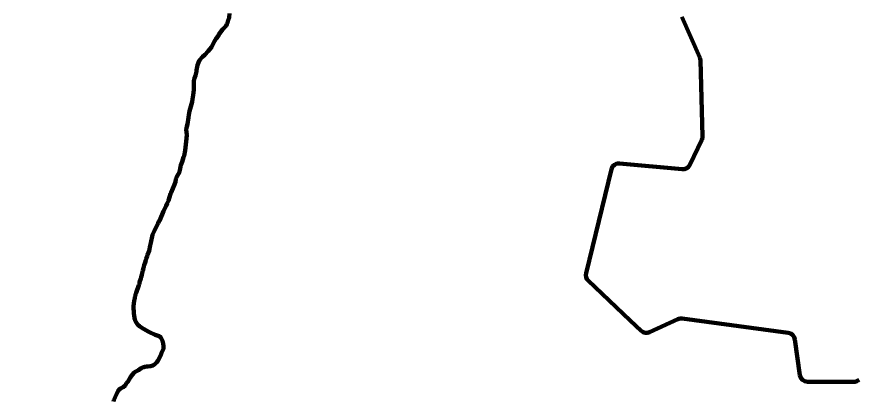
# Model space of a CAD drawing. Extents: x -1643653 to 4543381, y 1624270 to 13878484.
# Drawn here: x 644975 to 655931, y 8955000 to 8959987 of the extents above; entities that cross this region are included whole.
import ezdxf

# ---------------------------------------------------------------- set-up
doc = ezdxf.new("R2010")
doc.units = 0
doc.header["$LTSCALE"] = 200
for name, color, linetype, lineweight in [('24', 7, 'Continuous', 25), ('26', 7, 'Continuous', 106), ('28', 7, 'Continuous', 53), ('60', 7, 'Continuous', 13), ('61', 7, 'Continuous', 90), ('9', 7, 'Continuous', 90)]:
    doc.layers.add(name, color=color, linetype=linetype, lineweight=lineweight)

msp = doc.modelspace()

# ---------------------------------------------------------------- linework, layer by layer
at = {"layer": '24', "lineweight": 53}
for points in [[(647740.2, 8960032), (647736.1, 8959980.6), (647731.8, 8959962.6), (647725, 8959943.9), (647716.7, 8959911.2), (647708.7, 8959892.6), (647696.4, 8959871.2), (647672.6, 8959842), (647653.3, 8959825.7), (647636.4, 8959806.1), (647604.7, 8959757.9), (647594, 8959736.3), (647570, 8959703.3), (647547.8, 8959670.1), (647506.1, 8959591.7), (647464.3, 8959538.3), (647419.4, 8959492.2), (647388.5, 8959466.3), (647353, 8959421.6), (647336.2, 8959394.4), (647325.8, 8959358.5), (647311.8, 8959293.5), (647311.1, 8959273.8), (647298.8, 8959224.9), (647287.2, 8959190.6), (647279.5, 8959155.6), (647275.4, 8959122.1), (647277.5, 8959069.1), (647277.3, 8959036.4), (647271.1, 8959002.1), (647267.7, 8958967.1), (647258.4, 8958917.2), (647255, 8958883), (647222.6, 8958760.6), (647213.1, 8958710), (647209.8, 8958675.8), (647197.2, 8958591.6), (647186.1, 8958559), (647181, 8958538.7), (647179, 8958522.3), (647180.3, 8958485.5), (647185.2, 8958453), (647182.2, 8958403.1), (647164.1, 8958249.7), (647150.1, 8958180.3), (647142.6, 8958162.4), (647125.2, 8958100), (647110, 8958058), (647106, 8958041.7), (647101.7, 8958008.2), (647087.2, 8957958.4), (647087.2, 8957958.4), (647058.3, 8957911.3), (647050.3, 8957890.4)], [(647050.3, 8957890.4), (647042.3, 8957873.9), (647037.4, 8957839), (647027, 8957805.4), (647004.7, 8957754), (646983.9, 8957699.7), (646975.5, 8957682.5), (646947.2, 8957596.2), (646930.5, 8957560.2), (646917.2, 8957527.6), (646883.4, 8957459.8), (646834.7, 8957341.3), (646821.9, 8957322.3), (646811.7, 8957303.4), (646805, 8957286.3), (646794.6, 8957269.1), (646788.3, 8957250.5), (646761.3, 8957200.6), (646741.4, 8957150.7), (646718.5, 8957047.1), (646708.9, 8957012.8), (646694.7, 8956943.6), (646676.5, 8956892.1), (646668.9, 8956874.2), (646659.3, 8956840.7), (646652.1, 8956823.5), (646643.1, 8956791.8), (646631, 8956756.6), (646628.2, 8956737.9), (646621.6, 8956719.2), (646614.4, 8956686.5), (646604.2, 8956653.8), (646599, 8956628.9), (646591.2, 8956601.5), (646589.5, 8956582.9), (646570.9, 8956533), (646569.3, 8956515.1), (646564.1, 8956498), (646526.6, 8956395.2), (646519.6, 8956378.7), (646516.8, 8956360.9), (646510.7, 8956343.7), (646508.2, 8956325.8), (646499.8, 8956291.5), (646491.5, 8956224.6), (646492.3, 8956206.6), (646491.5, 8956189.5), (646496.4, 8956156.8), (646498.8, 8956121.7), (646501.9, 8956103.8), (646505.7, 8956067), (646508.5, 8956052.4), (646513.3, 8956036.8), (646521.8, 8956017.5), (646548.8, 8955980.1), (646568.7, 8955962.5), (646602, 8955939.3), (646683.3, 8955895.3), (646701.8, 8955882.5), (646774.8, 8955850.8), (646825.4, 8955832.7), (646845.1, 8955821.4), (646854, 8955806.5), (646869, 8955770.3), (646874.6, 8955752.5), (646877, 8955735.4), (646884.3, 8955700.5), (646884.3, 8955692.1), (646882.2, 8955683.1), (646880.9, 8955666.8), (646866.5, 8955633.3), (646856.7, 8955615.4), (646850.8, 8955597.5), (646827.8, 8955543.3), (646808.2, 8955512.9), (646795.4, 8955495.8), (646766.7, 8955465.7), (646744.7, 8955453.1), (646715.6, 8955442.4), (646679.8, 8955437.7), (646662.7, 8955437.5), (646639.6, 8955435.3), (646628.3, 8955430.2), (646611.3, 8955425.7), (646593.9, 8955416.4), (646557.7, 8955391.6), (646512.4, 8955367.2), (646503.3, 8955360.9), (646478.3, 8955335.1), (646454.6, 8955300.2), (646419.3, 8955239.2), (646409, 8955231.8), (646403, 8955219.6), (646385.1, 8955192.5), (646359.3, 8955170.4), (646322, 8955149.8), (646306.6, 8955137), (646292.4, 8955120.1), (646271, 8955076.2), (646271, 8955076.2), (646238.6, 8955000.6)], [(646238.6, 8955000.6), (646233.1, 8954981.3)]]:
    msp.add_lwpolyline(points, dxfattribs=at)
at = {"layer": '26'}
msp.add_spline([(645710.9, 8949471.4), (644721.9, 8950215.5), (643631.5, 8951123.7), (642665.6, 8952010.9), (642072.6, 8952588.9), (640582.3, 8953977.6), (638005.5, 8955508.7), (636255.8, 8956201.4), (634307.9, 8956672.6), (632583.3, 8956799.8), (628516.3, 8956628.1), (626161.4, 8955993.9), (623953.8, 8955209.7), (622371.6, 8954682.1), (620725.9, 8954192.9), (619183.7, 8953970.3), (617209.7, 8953965.7), (615658.4, 8954379), (614681.6, 8955057.1), (613704.6, 8955684.2), (612906.2, 8956374.2), (612068.3, 8956835.4), (609416.9, 8956401.3), (608625.2, 8956035.7), (607870.9, 8955517.4), (607396.1, 8954883.6), (607164, 8954388.6), (606950.6, 8954069.9)], degree=3, dxfattribs=at)
at = {"layer": '28'}
msp.add_spline([(618257.6, 8953925.9), (619183.7, 8953970.3), (620725.9, 8954192.9), (622371.6, 8954682.1), (623953.8, 8955209.7), (626795.7, 8956205.5), (628223, 8956576.8), (631243.2, 8956803.3), (633721.3, 8956728), (636313.6, 8956183.1), (638079.6, 8955470.7), (639993.2, 8954394), (641326.9, 8953340.4), (642237.8, 8952425.4), (643343.9, 8951370.7), (644721.9, 8950215.5), (645793.1, 8949290.9)], degree=3, dxfattribs=at)
at = {"layer": '60', "lineweight": 25}
msp.add_spline([(814781, 9009175.5), (814787.2, 9009173.4), (814796.9, 9009173.4), (814799.4, 9009172.4), (814805.1, 9009174.5), (814805.6, 9009176.5), (814811.7, 9009179.5), (814811.7, 9009179.5), (814801.5, 9009181), (814790.7, 9009181.5), (814784.1, 9009183.1), (814777.4, 9009185.1), (814778.4, 9009175.5)], degree=3, dxfattribs=at)
at = {"layer": '61'}
for p, q in [((653624.4, 8959987), (653857.2, 8959459.3)), ((653624.4, 8959987), (653857.2, 8959459.3)), ((653865.9, 8959421), (653894.5, 8958433.7)), ((653865.9, 8959421), (653894.5, 8958433.7)), ((653884.9, 8958388), (653730.2, 8958061.2)), ((653884.9, 8958388), (653730.2, 8958061.2)), ((652709.3, 8958005.2), (652378.7, 8956651.8)), ((652709.3, 8958005.2), (652378.7, 8956651.8)), ((653630.5, 8958004.4), (652815.8, 8958081)), ((653630.5, 8958004.4), (652815.8, 8958081)), ((652407, 8956555.5), (652954.6, 8956036.8)), ((652407, 8956555.5), (652954.6, 8956036.8)), ((652954.6, 8956036.8), (653095.7, 8955903.2)), ((652954.6, 8956036.8), (653095.7, 8955903.2)), ((653205.8, 8955884.7), (653574.5, 8956052.4)), ((653205.8, 8955884.7), (653574.5, 8956052.4)), ((653629.2, 8956060.5), (655010.1, 8955875.3)), ((653629.2, 8956060.5), (655010.1, 8955875.3)), ((655095.8, 8955789.9), (655160.5, 8955324.9)), ((655095.8, 8955789.9), (655160.5, 8955324.9)), ((655259.5, 8955238.7), (655862, 8955238.7)), ((655259.5, 8955238.7), (655862, 8955238.7))]:
    msp.add_line(p, q, dxfattribs=at)
for centre, radius, start, end in [((653763.7, 8959418), 102.2, 1.65841, 23.80337), ((653763.7, 8959418), 102.2, 1.65841, 23.80337), ((653794.5, 8958430.8), 100, 334.67731, 1.65841), ((653794.5, 8958430.8), 100, 334.67731, 1.65841), ((652806.5, 8957981.4), 100, 84.62637, 166.27026), ((652806.5, 8957981.4), 100, 84.62637, 166.27026), ((653639.8, 8958103.9), 100, 264.62637, 334.67731), ((653639.8, 8958103.9), 100, 264.62637, 334.67731), ((652475.8, 8956628.1), 100, 166.27026, 226.55093), ((652475.8, 8956628.1), 100, 166.27026, 226.55093), ((653615.9, 8955961.4), 100, 82.3597, 114.45462), ((653615.9, 8955961.4), 100, 82.3597, 114.45462), ((653164.4, 8955975.8), 100, 226.55093, 294.45462), ((653164.4, 8955975.8), 100, 226.55093, 294.45462), ((654996.8, 8955776.2), 100, 7.91409, 82.3597), ((654996.8, 8955776.2), 100, 7.91409, 82.3597), ((655259.5, 8955338.7), 100, 187.91409, 270), ((655259.5, 8955338.7), 100, 187.91409, 270), ((655862, 8955338.7), 100, 270, 313.93322), ((655862, 8955338.7), 100, 270, 313.93322)]:
    msp.add_arc(centre, radius, start, end, dxfattribs=at)
at = {"layer": '9'}
for points in [[(647740.2, 8960032), (647736.1, 8959980.6), (647731.8, 8959962.6), (647725, 8959943.9), (647716.7, 8959911.2), (647708.7, 8959892.6), (647696.4, 8959871.2), (647672.6, 8959842), (647653.3, 8959825.7), (647636.4, 8959806.1), (647604.7, 8959757.9), (647594, 8959736.3), (647570, 8959703.3), (647547.8, 8959670.1), (647506.1, 8959591.7), (647464.3, 8959538.3), (647419.4, 8959492.2), (647388.5, 8959466.3), (647353, 8959421.6), (647336.2, 8959394.4), (647325.8, 8959358.5), (647311.8, 8959293.5), (647311.1, 8959273.8), (647298.8, 8959224.9), (647287.2, 8959190.6), (647279.5, 8959155.6), (647275.4, 8959122.1), (647277.5, 8959069.1), (647277.3, 8959036.4), (647271.1, 8959002.1), (647267.7, 8958967.1), (647258.4, 8958917.2), (647255, 8958883), (647222.6, 8958760.6), (647213.1, 8958710), (647209.8, 8958675.8), (647197.2, 8958591.6), (647186.1, 8958559), (647181, 8958538.7), (647179, 8958522.3), (647180.3, 8958485.5), (647185.2, 8958453), (647182.2, 8958403.1), (647164.1, 8958249.7), (647150.1, 8958180.3), (647142.6, 8958162.4), (647125.2, 8958100), (647110, 8958058), (647106, 8958041.7), (647101.7, 8958008.2), (647087.2, 8957958.4), (647087.2, 8957958.4), (647058.3, 8957911.3), (647050.3, 8957890.4)], [(647050.3, 8957890.4), (647042.3, 8957873.9), (647037.4, 8957839), (647027, 8957805.4), (647004.7, 8957754), (646983.9, 8957699.7), (646975.5, 8957682.5), (646947.2, 8957596.2), (646930.5, 8957560.2), (646917.2, 8957527.6), (646883.4, 8957459.8), (646834.7, 8957341.3), (646821.9, 8957322.3), (646811.7, 8957303.4), (646805, 8957286.3), (646794.6, 8957269.1), (646788.3, 8957250.5), (646761.3, 8957200.6), (646741.4, 8957150.7), (646718.5, 8957047.1), (646708.9, 8957012.8), (646694.7, 8956943.6), (646676.5, 8956892.1), (646668.9, 8956874.2), (646659.3, 8956840.7), (646652.1, 8956823.5), (646643.1, 8956791.8), (646631, 8956756.6), (646628.2, 8956737.9), (646621.6, 8956719.2), (646614.4, 8956686.5), (646604.2, 8956653.8), (646599, 8956628.9), (646591.2, 8956601.5), (646589.5, 8956582.9), (646570.9, 8956533), (646569.3, 8956515.1), (646564.1, 8956498), (646526.6, 8956395.2), (646519.6, 8956378.7), (646516.8, 8956360.9), (646510.7, 8956343.7), (646508.2, 8956325.8), (646499.8, 8956291.5), (646491.5, 8956224.6), (646492.3, 8956206.6), (646491.5, 8956189.5), (646496.4, 8956156.8), (646498.8, 8956121.7), (646501.9, 8956103.8), (646505.7, 8956067), (646508.5, 8956052.4), (646513.3, 8956036.8), (646521.8, 8956017.5), (646548.8, 8955980.1), (646568.7, 8955962.5), (646602, 8955939.3), (646683.3, 8955895.3), (646701.8, 8955882.5), (646774.8, 8955850.8), (646825.4, 8955832.7), (646845.1, 8955821.4), (646854, 8955806.5), (646869, 8955770.3), (646874.6, 8955752.5), (646877, 8955735.4), (646884.3, 8955700.5), (646884.3, 8955692.1), (646882.2, 8955683.1), (646880.9, 8955666.8), (646866.5, 8955633.3), (646856.7, 8955615.4), (646850.8, 8955597.5), (646827.8, 8955543.3), (646808.2, 8955512.9), (646795.4, 8955495.8), (646766.7, 8955465.7), (646744.7, 8955453.1), (646715.6, 8955442.4), (646679.8, 8955437.7), (646662.7, 8955437.5), (646639.6, 8955435.3), (646628.3, 8955430.2), (646611.3, 8955425.7), (646593.9, 8955416.4), (646557.7, 8955391.6), (646512.4, 8955367.2), (646503.3, 8955360.9), (646478.3, 8955335.1), (646454.6, 8955300.2), (646419.3, 8955239.2), (646409, 8955231.8), (646403, 8955219.6), (646385.1, 8955192.5), (646359.3, 8955170.4), (646322, 8955149.8), (646306.6, 8955137), (646292.4, 8955120.1), (646271, 8955076.2), (646271, 8955076.2), (646238.6, 8955000.6)], [(646238.6, 8955000.6), (646233.1, 8954981.3)]]:
    msp.add_lwpolyline(points, dxfattribs=at)
msp.add_spline([(637260.6, 8972975.8), (641524.5, 8971056.2), (652526.1, 8965412.7), (653164.3, 8965062.8), (670790.5, 8953770.1), (686194, 8943929.9), (696283.3, 8937647.1)], degree=3, dxfattribs=at)

doc.saveas('drawing.dxf')
